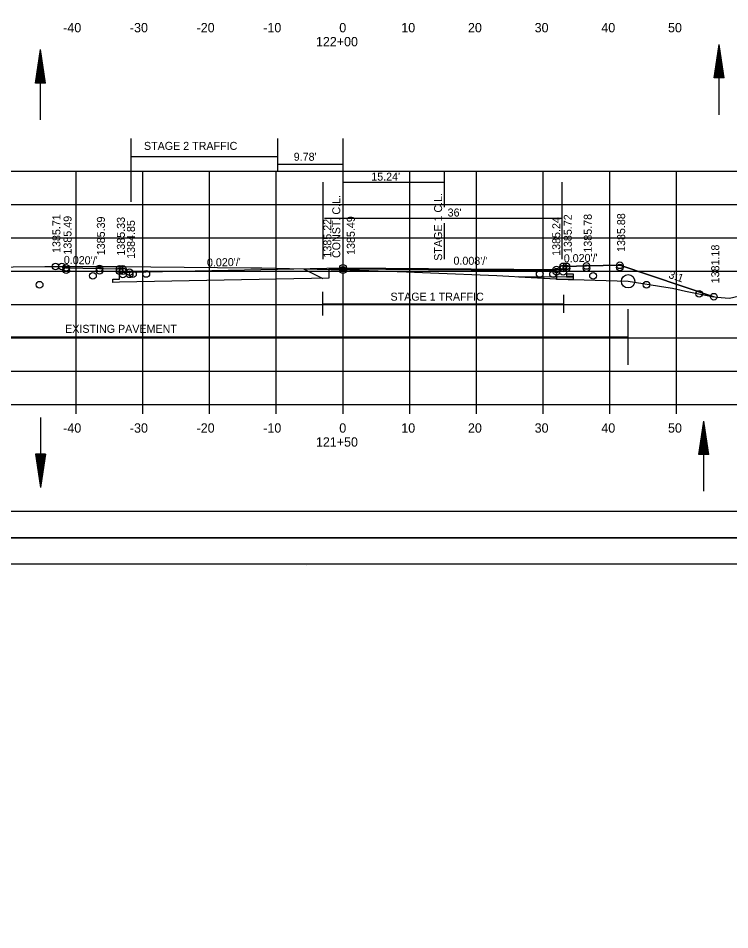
# Model space of a CAD drawing. Extents: x 1374311 to 1383814, y 384102 to 406278.
# Drawn here: x 1381580 to 1381686.7, y 385545.9 to 385682.5 of the extents above; entities that cross this region are included whole.
import ezdxf

# ---------------------------------------------------------------- set-up
doc = ezdxf.new("R2010")
doc.units = 0
for name, color, linetype in [('R_Axis', 7, 'Continuous'), ('R_Axis Annot', 7, 'Continuous'), ('R_Border', 7, 'Continuous'), ('R_Draft', 7, 'Continuous'), ('R_Exist Surface', 7, 'Continuous'), ('R_Fin Surface', 7, 'Continuous'), ('R_Grid', 7, 'Continuous'), ('R_MOT', 7, 'Continuous'), ('R_No Plot', 7, 'Continuous'), ('R_Water', 7, 'Continuous'), ('R_Xsect Elev', 7, 'Continuous'), ('R_Xsect Slope', 7, 'Continuous')]:
    doc.layers.add(name, color=color, linetype=linetype)

msp = doc.modelspace()

# ---------------------------------------------------------------- linework, layer by layer
at = {"layer": 'R_Axis'}
for p, q in [((1381488.66, 385624.61), (1381768.66, 385624.61)), ((1381588.66, 385623.21), (1381588.66, 385624.61)), ((1381598.66, 385623.21), (1381598.66, 385624.61)), ((1381608.66, 385623.21), (1381608.66, 385624.61)), ((1381618.66, 385623.21), (1381618.66, 385624.61)), ((1381628.66, 385623.21), (1381628.66, 385624.61)), ((1381638.66, 385623.21), (1381638.66, 385624.61)), ((1381648.66, 385623.21), (1381648.66, 385624.61)), ((1381658.66, 385623.21), (1381658.66, 385624.61)), ((1381668.66, 385623.21), (1381668.66, 385624.61)), ((1381678.66, 385623.21), (1381678.66, 385624.61))]:
    msp.add_line(p, q, dxfattribs=at)
at = {"layer": 'R_Border'}
for p, q in [((1381786.84, 385608.61), (1381470.66, 385608.61)), ((1381470.66, 385600.73), (1381786.84, 385600.73)), ((1381623.18, 385600.47), (1381623.18, 385600.47)), ((1381623.18, 385600.47), (1381623.18, 385600.47))]:
    msp.add_line(p, q, dxfattribs=at)
at = {"layer": 'R_Draft'}
for p, q in [((1381684.33, 385673.57), (1381685.08, 385678.57)), ((1381685.83, 385673.57), (1381685.08, 385678.57)), ((1381582.53, 385672.81), (1381583.28, 385677.81)), ((1381584.03, 385672.81), (1381583.28, 385677.81)), ((1381684.46, 385673.57), (1381685.08, 385677.73)), ((1381685.71, 385673.57), (1381685.08, 385677.73)), ((1381582.65, 385672.81), (1381583.28, 385676.97)), ((1381582.78, 385672.81), (1381583.28, 385676.11)), ((1381583.9, 385672.81), (1381583.28, 385676.97)), ((1381583.77, 385672.81), (1381583.28, 385676.11)), ((1381684.59, 385673.57), (1381685.08, 385676.87)), ((1381684.71, 385673.57), (1381685.08, 385676.04)), ((1381685.58, 385673.57), (1381685.08, 385676.87)), ((1381685.46, 385673.57), (1381685.08, 385676.04)), ((1381582.9, 385672.81), (1381583.28, 385675.28)), ((1381583.65, 385672.81), (1381583.28, 385675.28)), ((1381684.84, 385673.57), (1381685.08, 385675.19)), ((1381685.33, 385673.57), (1381685.08, 385675.19)), ((1381583.03, 385672.81), (1381583.28, 385674.43)), ((1381583.16, 385672.81), (1381583.28, 385673.6)), ((1381583.52, 385672.81), (1381583.28, 385674.43)), ((1381583.39, 385672.81), (1381583.28, 385673.6)), ((1381685.83, 385673.57), (1381684.33, 385673.57)), ((1381684.97, 385673.57), (1381685.08, 385674.36)), ((1381685.2, 385673.57), (1381685.08, 385674.36)), ((1381584.03, 385672.81), (1381582.53, 385672.81)), ((1381682.02, 385617.14), (1381682.77, 385622.14)), ((1381682.15, 385617.14), (1381682.77, 385621.31)), ((1381683.52, 385617.14), (1381682.77, 385622.14)), ((1381683.4, 385617.14), (1381682.77, 385621.31)), ((1381682.28, 385617.14), (1381682.77, 385620.45)), ((1381683.27, 385617.14), (1381682.77, 385620.45)), ((1381682.4, 385617.14), (1381682.77, 385619.61)), ((1381682.53, 385617.14), (1381682.77, 385618.77)), ((1381683.15, 385617.14), (1381682.77, 385619.61)), ((1381683.02, 385617.14), (1381682.77, 385618.77)), ((1381582.53, 385617.17), (1381583.28, 385612.17)), ((1381584.03, 385617.17), (1381582.53, 385617.17)), ((1381582.65, 385617.17), (1381583.28, 385613.01)), ((1381582.78, 385617.17), (1381583.28, 385613.87)), ((1381582.9, 385617.17), (1381583.28, 385614.7)), ((1381583.03, 385617.17), (1381583.28, 385615.55)), ((1381583.16, 385617.17), (1381583.28, 385616.38)), ((1381584.03, 385617.17), (1381583.28, 385612.17)), ((1381583.52, 385617.17), (1381583.28, 385615.55)), ((1381583.77, 385617.17), (1381583.28, 385613.87)), ((1381583.9, 385617.17), (1381583.28, 385613.01)), ((1381583.65, 385617.17), (1381583.28, 385614.7)), ((1381583.39, 385617.17), (1381583.28, 385616.38)), ((1381683.52, 385617.14), (1381682.02, 385617.14)), ((1381682.66, 385617.14), (1381682.77, 385617.93)), ((1381682.89, 385617.14), (1381682.77, 385617.93))]:
    msp.add_line(p, q, dxfattribs=at)
at = {"layer": 'R_Exist Surface'}
msp.add_lwpolyline([(1381574.39, 385645.22), (1381583.96, 385645.32), (1381585.5, 385645.32), (1381586.2, 385645.33), (1381594.84, 385645.31), (1381614.84, 385645.12), (1381615.96, 385645.12), (1381616.48, 385645.11), (1381626.87, 385644.88), (1381628.27, 385644.84), (1381638.2, 385644.5), (1381641.8, 385644.35), (1381651.72, 385643.95), (1381662.43, 385643.38), (1381662.8, 385643.36), (1381663.18, 385643.35), (1381671.42, 385643.09), (1381677.05, 385642.2), (1381678.09, 385642.08), (1381680.02, 385641.61), (1381683.75, 385640.87), (1381684.73, 385640.72), (1381686.63, 385640.57), (1381688.79, 385641.06)], dxfattribs=at)
at = {"layer": 'R_Fin Surface'}
for points in [[(1381586.48, 385645.32), (1381587.15, 385645.1), (1381592.15, 385645), (1381595.15, 385644.94), (1381595.65, 385644.94), (1381595.66, 385644.44), (1381596.66, 385644.46), (1381628.66, 385645.1), (1381660.66, 385644.85), (1381661.66, 385644.83), (1381661.67, 385645.33), (1381662.17, 385645.33), (1381665.17, 385645.39), (1381670.17, 385645.49), (1381684.28, 385640.79)], [(1381662.16, 385645.33), (1381662.18, 385643.84), (1381663.18, 385643.85), (1381663.17, 385643.35), (1381662.17, 385643.36), (1381660.66, 385643.37), (1381660.66, 385644.68), (1381628.66, 385644.93), (1381626.52, 385644.89), (1381626.52, 385643.58), (1381595.15, 385642.95), (1381594.15, 385642.93), (1381594.16, 385643.43), (1381595.16, 385643.43), (1381595.14, 385644.94)]]:
    msp.add_lwpolyline(points, dxfattribs=at)
at = {"layer": 'R_Grid'}
for p, q in [((1381488.66, 385659.61), (1381768.66, 385659.61)), ((1381588.66, 385624.61), (1381588.66, 385659.61)), ((1381598.66, 385624.61), (1381598.66, 385659.61)), ((1381608.66, 385624.61), (1381608.66, 385659.61)), ((1381618.66, 385624.61), (1381618.66, 385659.61)), ((1381628.66, 385624.61), (1381628.66, 385659.61)), ((1381638.66, 385624.61), (1381638.66, 385659.61)), ((1381648.66, 385624.61), (1381648.66, 385659.61)), ((1381658.66, 385624.61), (1381658.66, 385659.61)), ((1381668.66, 385624.61), (1381668.66, 385659.61)), ((1381678.66, 385624.61), (1381678.66, 385659.61)), ((1381488.66, 385654.61), (1381768.66, 385654.61)), ((1381488.66, 385649.61), (1381768.66, 385649.61)), ((1381488.66, 385644.61), (1381768.66, 385644.61)), ((1381488.66, 385639.61), (1381768.66, 385639.61)), ((1381488.66, 385634.61), (1381768.66, 385634.61)), ((1381488.66, 385629.61), (1381768.66, 385629.61)), ((1381488.66, 385624.61), (1381768.66, 385624.61))]:
    msp.add_line(p, q, dxfattribs=at)
at = {"layer": 'R_MOT'}
msp.add_line((1381622.75, 385644.98), (1381625.65, 385643.53), dxfattribs=at)
at = {"layer": 'R_No Plot'}
msp.add_line((1381458.26, 385604.63), (1381791.59, 385604.63), dxfattribs=at)
msp.add_line((1381458.26, 385604.63), (1381791.59, 385604.63), dxfattribs=at)
for points in [[(1381458.25, 385817.97), (1381791.59, 385817.97), (1381791.59, 385604.63), (1381458.25, 385604.63)], [(1381704.58, 385814.07), (1381704.58, 385804.19), (1381740.31, 385804.19), (1381740.31, 385801.27), (1381763.51, 385801.27), (1381763.51, 385778.06), (1381786.84, 385778.06), (1381786.84, 385608.61), (1381470.66, 385608.61), (1381470.66, 385814.07)], [(1381655.01, 385643.77), (1381662.43, 385643.38), (1381662.8, 385643.36), (1381663.18, 385643.35), (1381671.42, 385643.09), (1381677.05, 385642.2), (1381678.09, 385642.08), (1381680.02, 385641.61), (1381683.75, 385640.87), (1381684.28, 385640.79), (1381670.17, 385645.49), (1381665.17, 385645.39), (1381662.17, 385645.33), (1381662.18, 385644.2), (1381663.18, 385644.21), (1381663.17, 385643.71), (1381662.17, 385643.72)], [(1381458.25, 385604.63), (1381791.59, 385604.63), (1381791.59, 385391.29), (1381458.25, 385391.29)], [(1381704.58, 385600.73), (1381704.58, 385590.85), (1381740.31, 385590.85), (1381740.31, 385587.93), (1381763.51, 385587.93), (1381763.51, 385564.72), (1381786.84, 385564.72), (1381786.84, 385395.27), (1381470.66, 385395.27), (1381470.66, 385600.73)]]:
    msp.add_lwpolyline(points, close=True, dxfattribs=at)
for centre, radius in [((1381585.54, 385645.32), 0.5), ((1381586.48, 385645.32), 0.5), ((1381661.67, 385645.33), 0.5), ((1381662.17, 385645.33), 0.5), ((1381665.17, 385645.39), 0.5), ((1381670.17, 385645.49), 0.5), ((1381587.15, 385645.1), 0.5), ((1381587.15, 385644.78), 0.5), ((1381591.16, 385643.91), 0.5), ((1381592.15, 385645), 0.5), ((1381592.15, 385644.68), 0.5), ((1381595.15, 385644.94), 0.5), ((1381595.15, 385644.62), 0.5), ((1381595.65, 385644.94), 0.5), ((1381595.65, 385644.62), 0.5), ((1381595.66, 385644.12), 0.5), ((1381596.66, 385644.46), 0.5), ((1381596.66, 385644.14), 0.5), ((1381597.16, 385644.15), 0.5), ((1381599.16, 385644.19), 0.5), ((1381628.66, 385645.1), 0.5), ((1381628.66, 385644.78), 0.5), ((1381628.66, 385644.78), 0.5), ((1381658.16, 385644.19), 0.5), ((1381660.16, 385644.15), 0.5), ((1381660.66, 385644.85), 0.5), ((1381660.66, 385644.53), 0.5), ((1381661.66, 385644.51), 0.5), ((1381661.67, 385645.01), 0.5), ((1381662.17, 385645.01), 0.5), ((1381665.17, 385645.07), 0.5), ((1381666.16, 385643.91), 0.5), ((1381670.17, 385645.17), 0.5), ((1381583.16, 385642.58), 0.5), ((1381671.42, 385643.09), 1), ((1381674.16, 385642.58), 0.5), ((1381682.07, 385641.21), 0.5), ((1381684.28, 385640.79), 0.5)]:
    msp.add_circle(centre, radius, dxfattribs=at)
at = {"layer": 'R_Water'}
for p, q in [((1381685.08, 385668.06), (1381685.08, 385678.57)), ((1381583.28, 385667.3), (1381583.28, 385677.81)), ((1381596.88, 385655.01), (1381596.88, 385664.48)), ((1381618.88, 385659.5), (1381618.88, 385664.48)), ((1381628.66, 385659.5), (1381628.66, 385664.48)), ((1381596.88, 385661.82), (1381618.88, 385661.82)), ((1381618.88, 385660.63), (1381628.66, 385660.63)), ((1381628.66, 385653.91), (1381628.66, 385659.5)), ((1381643.9, 385654.22), (1381643.9, 385659.5)), ((1381625.69, 385646.4), (1381625.69, 385657.95)), ((1381628.66, 385657.95), (1381643.9, 385657.95)), ((1381661.52, 385646.4), (1381661.52, 385657.95)), ((1381625.88, 385652.57), (1381661.52, 385652.57)), ((1381628.66, 385646.4), (1381628.66, 385651.36)), ((1381643.9, 385646.4), (1381643.9, 385651.8)), ((1381660.66, 385644.68), (1381660.66, 385643.37)), ((1381625.65, 385637.99), (1381625.65, 385641.53)), ((1381661.78, 385638.39), (1381661.78, 385641.09)), ((1381625.63, 385639.74), (1381661.78, 385639.74)), ((1381671.42, 385630.59), (1381671.42, 385638.91)), ((1381488.79, 385634.75), (1381671.42, 385634.75)), ((1381583.28, 385622.68), (1381583.28, 385612.17)), ((1381682.77, 385611.63), (1381682.77, 385622.14))]:
    msp.add_line(p, q, dxfattribs=at)

# ---------------------------------------------------------------- texts
at = {"layer": 'R_Axis Annot'}
for s, p in [('-40', (1381586.7, 385680.41)), ('-30', (1381596.7, 385680.41)), ('-20', (1381606.7, 385680.41)), ('-10', (1381616.7, 385680.41)), ('0', (1381628.1, 385680.41)), ('10', (1381637.4, 385680.41)), ('20', (1381647.4, 385680.41)), ('30', (1381657.4, 385680.41)), ('40', (1381667.4, 385680.41)), ('50', (1381677.4, 385680.41)), ('122+00', (1381624.6, 385678.31)), ('-40', (1381586.7, 385620.41)), ('-30', (1381596.7, 385620.41)), ('-20', (1381606.7, 385620.41)), ('-10', (1381616.7, 385620.41)), ('0', (1381628.1, 385620.41)), ('10', (1381637.4, 385620.41)), ('20', (1381647.4, 385620.41)), ('30', (1381657.4, 385620.41)), ('40', (1381667.4, 385620.41)), ('50', (1381677.4, 385620.41)), ('121+50', (1381624.6, 385618.31))]:
    msp.add_text(s, height=1.4, dxfattribs=at).set_placement(p)
at = {"layer": 'R_Water'}
for s, p in [('STAGE 2 TRAFFIC', (1381598.81, 385662.79)), ("9.78'", (1381621.27, 385661.16)), ("15.24'", (1381632.9, 385658.18)), ("36'", (1381644.35, 385652.8)), ('STAGE 1 TRAFFIC', (1381635.78, 385640.19)), (' EXISTING PAVEMENT', (1381586.54, 385635.37))]:
    msp.add_text(s, height=1.2, dxfattribs=at).set_placement(p)
for s, p in [('CONST. C.L.', (1381628.25, 385646.58)), ('STAGE 1 C.L.', (1381643.52, 385646.17))]:
    msp.add_text(s, height=1.2, rotation=90, dxfattribs=at).set_placement(p)
at = {"layer": 'R_Xsect Elev'}
for s, p in [('1385.71', (1381586.28, 385647.34)), ('1385.49', (1381587.95, 385647.1)), ('1385.39', (1381592.95, 385647)), ('1385.33', (1381595.95, 385646.94)), ('1385.49', (1381630.43, 385647.05)), ('1385.24', (1381661.24, 385646.91)), ('1385.72', (1381662.97, 385647.33)), ('1385.78', (1381665.97, 385647.39)), ('1385.88', (1381670.97, 385647.49)), ('1384.85', (1381597.46, 385646.46)), ('1385.22', (1381626.91, 385646.65)), ('1381.18', (1381685.08, 385642.79))]:
    msp.add_text(s, height=1.2, rotation=90, dxfattribs=at).set_placement(p)
at = {"layer": 'R_Xsect Slope'}
for s, rotation, p in [("0.020'/'", 1.1458, (1381661.78, 385645.93)), ("0.020'/'", 358.8542, (1381586.78, 385645.71)), ("0.020'/'", 1.1458, (1381608.27, 385645.3)), ("0.008'/'", 359.5544, (1381645.22, 385645.59)), ('3:1', 341.5651, (1381677.38, 385643.62))]:
    msp.add_text(s, height=1.2, rotation=rotation, dxfattribs=at).set_placement(p)

doc.saveas('drawing.dxf')
